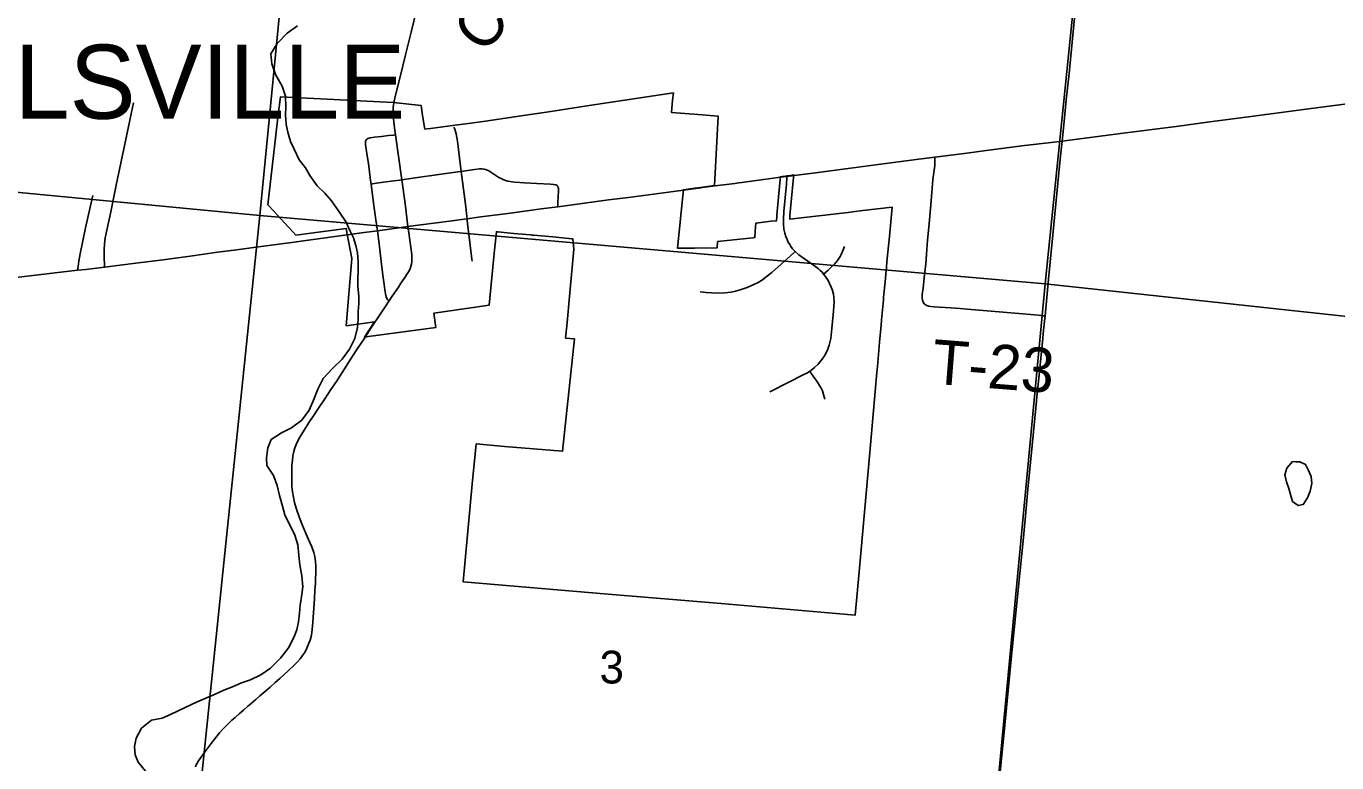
# Model space of a CAD drawing. Extents: x 0 to 1134, y 0 to 440.
# Drawn here: x 839.445 to 841.122, y 361.864 to 362.806 of the extents above; entities that cross this region are included whole.
import ezdxf

# ---------------------------------------------------------------- set-up
doc = ezdxf.new("R2010")
doc.units = 0
for name, color, linetype in [('GM_X_City_Street', 7, 'Continuous'), ('GM_X_Corporation', 7, 'Continuous'), ('GM_X_Corporation_Text', 7, 'Continuous'), ('GM_X_County_Road', 7, 'Continuous'), ('GM_X_County_Road_Text', 7, 'Continuous'), ('GM_X_Minor_Lake', 7, 'Continuous'), ('GM_X_Minor_River', 7, 'Continuous'), ('GM_X_Section', 7, 'Continuous'), ('GM_X_Section_Text', 7, 'Continuous'), ('GM_X_Township_Road', 7, 'Continuous'), ('GM_X_Township_Road_Text', 7, 'Continuous'), ('GM_X_US_Route', 7, 'Continuous')]:
    doc.layers.add(name, color=color, linetype=linetype)

msp = doc.modelspace()

# ---------------------------------------------------------------- linework, layer by layer
at = {"layer": 'GM_X_City_Street'}
for points in [[(840.0091, 362.5597), (840.0084, 362.5666), (840.0073, 362.5748), (840.0024, 362.6138), (840.0016, 362.6203), (839.9995, 362.6375), (839.9968, 362.6589), (839.9952, 362.6681), (839.9935, 362.6741), (839.9923, 362.6769)], [(839.8945, 362.5443), (839.8924, 362.5583), (839.8909, 362.5676), (839.8892, 362.5797), (839.8862, 362.6041), (839.8856, 362.6086), (839.884, 362.6195), (839.8827, 362.6304), (839.8813, 362.64), (839.879, 362.6545), (839.8789, 362.6569), (839.8791, 362.6583), (839.8794, 362.6594), (839.8801, 362.6605), (839.8809, 362.6614), (839.8821, 362.6622), (839.8836, 362.6629), (839.8851, 362.6634), (839.8905, 362.664), (839.8997, 362.6647), (839.9084, 362.6661), (839.9148, 362.6667), (839.9174, 362.6669)], [(839.9256, 362.6095), (839.9454, 362.6123), (839.97, 362.6157), (839.9974, 362.6197), (840.0016, 362.6203), (840.0186, 362.6228), (840.0248, 362.6235), (840.0278, 362.6235), (840.0309, 362.623), (840.0338, 362.6221), (840.0367, 362.6209), (840.0394, 362.6194), (840.0446, 362.616), (840.0497, 362.6126), (840.0525, 362.6111), (840.0553, 362.6098), (840.0582, 362.6087), (840.0612, 362.6079), (840.0642, 362.6072), (840.0703, 362.6063), (840.0827, 362.6055), (840.0982, 362.6047), (840.1156, 362.604), (840.1198, 362.6037), (840.1228, 362.603), (840.1243, 362.6023), (840.1252, 362.6012), (840.1258, 362.5996), (840.1261, 362.5983), (840.1262, 362.5955), (840.1252, 362.5801), (840.1252, 362.5764), (840.1252, 362.575)], [(839.8862, 362.6041), (839.888, 362.6044), (839.8959, 362.6055), (839.9153, 362.6082), (839.9228, 362.6091), (839.9256, 362.6095)], [(840.4138, 362.5576), (840.4138, 362.5591), (840.4145, 362.5691), (840.4176, 362.6039), (840.4182, 362.6115), (840.4184, 362.6139)], [(840.0156, 362.5053), (840.0153, 362.5082), (840.0113, 362.5399), (840.0097, 362.5531), (840.0093, 362.558), (840.0091, 362.5597)], [(840.3963, 362.3383), (840.4209, 362.3506), (840.4401, 362.3603), (840.4448, 362.3627), (840.4478, 362.3646), (840.4504, 362.3663), (840.4538, 362.3693), (840.4583, 362.3737), (840.4635, 362.38), (840.4665, 362.3844), (840.4686, 362.3884), (840.4706, 362.393), (840.4724, 362.3979), (840.4744, 362.4065), (840.4755, 362.415), (840.4781, 362.4414), (840.4788, 362.4537), (840.4785, 362.4588), (840.4779, 362.4632), (840.4767, 362.4679), (840.4751, 362.4721), (840.4729, 362.477), (840.4709, 362.4807), (840.4672, 362.4862), (840.4652, 362.489), (840.4633, 362.4912), (840.461, 362.4935), (840.4586, 362.4955), (840.4536, 362.4994), (840.4409, 362.5084), (840.4336, 362.5136), (840.429, 362.5179), (840.4276, 362.5192), (840.4255, 362.5214), (840.4235, 362.5241), (840.422, 362.5266), (840.4201, 362.5298), (840.4186, 362.5332), (840.417, 362.5371), (840.4155, 362.5414), (840.4144, 362.5465), (840.4138, 362.5531), (840.4138, 362.5576)], [(839.909, 362.4543), (839.9085, 362.455), (839.9073, 362.4565), (839.9061, 362.4587), (839.9052, 362.4615), (839.9039, 362.4687), (839.9028, 362.4755), (839.9016, 362.4845), (839.8996, 362.501), (839.8968, 362.5238), (839.8948, 362.5414), (839.8945, 362.5443)], [(840.4652, 362.489), (840.4708, 362.4937), (840.4747, 362.4972), (840.479, 362.5017), (840.4829, 362.5064), (840.4864, 362.5114), (840.4879, 362.5141), (840.4903, 362.5198), (840.4918, 362.5243)], [(840.3074, 362.4662), (840.3149, 362.4652), (840.3218, 362.4649), (840.3312, 362.4647), (840.3388, 362.465), (840.3469, 362.4659), (840.3527, 362.467), (840.3587, 362.4687), (840.3675, 362.4718), (840.3761, 362.4754), (840.3816, 362.4783), (840.3869, 362.4815), (840.3919, 362.4852), (840.3991, 362.4911), (840.4231, 362.5121), (840.4273, 362.5163), (840.429, 362.5179)], [(840.4668, 362.329), (840.4653, 362.3348), (840.4638, 362.3394), (840.4622, 362.3429), (840.46, 362.3466), (840.4574, 362.3505), (840.4519, 362.3585), (840.4489, 362.3628), (840.4478, 362.3646)]]:
    msp.add_lwpolyline(points, dxfattribs=at)
at = {"layer": 'GM_X_Corporation'}
msp.add_lwpolyline([(840.0372, 362.4493), (839.9784, 362.4407), (839.9666, 362.439), (839.9691, 362.4208), (839.8827, 362.409), (839.8777, 362.4083), (839.8908, 362.4279), (839.8544, 362.4226), (839.8614, 362.509), (839.8558, 362.5398), (839.8545, 362.5473), (839.8093, 362.5412), (839.7901, 362.5386), (839.7862, 362.5429), (839.7708, 362.5595), (839.7659, 362.5648), (839.7621, 362.5688), (839.7539, 362.5776), (839.7643, 362.6667), (839.767, 362.6891), (839.7701, 362.7156), (839.9151, 362.7082), (839.9502, 362.7046), (839.9518, 362.6916), (839.9551, 362.6743), (839.9578, 362.6746), (839.9622, 362.6752), (839.9939, 362.6794), (840.0073, 362.6811), (840.0326, 362.6844), (840.0866, 362.6926), (840.1105, 362.6962), (840.1651, 362.7044), (840.273, 362.7207), (840.2721, 362.7112), (840.2705, 362.6957), (840.3047, 362.6929), (840.3305, 362.6908), (840.3261, 362.6099), (840.3257, 362.6022), (840.3139, 362.6006), (840.3079, 362.5998), (840.3003, 362.5988), (840.2858, 362.5968), (840.285, 362.5891), (840.2784, 362.522), (840.2964, 362.5221), (840.3002, 362.5222), (840.3289, 362.5224), (840.3295, 362.5304), (840.3463, 362.5323), (840.3581, 362.5336), (840.3751, 362.5355), (840.3771, 362.5357), (840.3778, 362.5439), (840.3787, 362.5542), (840.3981, 362.5564), (840.4051, 362.5572), (840.4051, 362.5573), (840.4051, 362.5574), (840.4051, 362.5575), (840.4051, 362.5576), (840.4051, 362.5578), (840.4051, 362.5579), (840.4051, 362.5581), (840.4051, 362.5582), (840.4051, 362.5583), (840.4051, 362.5585), (840.4051, 362.5586), (840.4051, 362.5587), (840.4051, 362.5589), (840.4051, 362.559), (840.4051, 362.5591), (840.4051, 362.5593), (840.4051, 362.5594), (840.4051, 362.5595), (840.4051, 362.5597), (840.4051, 362.5598), (840.4052, 362.5599), (840.4052, 362.5601), (840.4052, 362.5602), (840.4052, 362.5603), (840.4052, 362.5605), (840.4052, 362.5606), (840.4052, 362.5607), (840.4052, 362.5609), (840.4052, 362.561), (840.4052, 362.5611), (840.4052, 362.5613), (840.4052, 362.5614), (840.4052, 362.5616), (840.4052, 362.5617), (840.4052, 362.5618), (840.4052, 362.562), (840.4053, 362.5621), (840.4053, 362.5622), (840.4053, 362.5624), (840.4053, 362.5625), (840.4053, 362.5626), (840.4053, 362.5628), (840.4053, 362.5629), (840.4053, 362.563), (840.4053, 362.5632), (840.4053, 362.5633), (840.4054, 362.5634), (840.4054, 362.5636), (840.4054, 362.5637), (840.4054, 362.5638), (840.4054, 362.564), (840.4054, 362.5641), (840.4094, 362.6057), (840.4101, 362.6135), (840.4124, 362.6138), (840.4131, 362.6139), (840.4188, 362.6146), (840.423, 362.6152), (840.4272, 362.6157), (840.4264, 362.608), (840.4222, 362.5637), (840.4222, 362.5636), (840.4222, 362.5635), (840.4222, 362.5633), (840.4222, 362.5632), (840.4222, 362.5631), (840.4222, 362.563), (840.4222, 362.5629), (840.4222, 362.5628), (840.4221, 362.5627), (840.4221, 362.5626), (840.4221, 362.5625), (840.4221, 362.5624), (840.4221, 362.5623), (840.4221, 362.5622), (840.4221, 362.562), (840.4221, 362.5619), (840.4221, 362.5618), (840.4221, 362.5617), (840.4221, 362.5616), (840.4221, 362.5615), (840.4221, 362.5614), (840.4221, 362.5613), (840.4221, 362.5612), (840.422, 362.5611), (840.422, 362.561), (840.422, 362.5608), (840.422, 362.5607), (840.422, 362.5606), (840.422, 362.5605), (840.422, 362.5604), (840.422, 362.5603), (840.422, 362.5602), (840.422, 362.5601), (840.422, 362.56), (840.422, 362.5599), (840.422, 362.5598), (840.422, 362.5596), (840.422, 362.5595), (840.422, 362.5594), (840.422, 362.5593), (840.422, 362.5592), (840.4404, 362.5614), (840.4592, 362.5636), (840.478, 362.5657), (840.4815, 362.5662), (840.4968, 362.5679), (840.5023, 362.5686), (840.5156, 362.5701), (840.5343, 362.5723), (840.5531, 362.5745), (840.5512, 362.5557), (840.5494, 362.5368), (840.5475, 362.517), (840.5463, 362.5045), (840.5457, 362.4976), (840.5449, 362.4888), (840.5444, 362.4831), (840.5421, 362.4588), (840.5419, 362.4558), (840.5395, 362.4305), (840.5389, 362.4233), (840.5369, 362.4023), (840.5364, 362.3964), (840.5341, 362.3708), (840.533, 362.359), (840.532, 362.3485), (840.5242, 362.2607), (840.5106, 362.1079), (840.5058, 362.0528), (840.4615, 362.0566), (840.334, 362.0674), (840.1895, 362.0796), (840.0039, 362.0954), (840.0157, 362.2203), (840.0205, 362.2717), (840.057, 362.2686), (840.1312, 362.2624), (840.1463, 362.406), (840.135, 362.407), (840.137, 362.4272), (840.1401, 362.4602), (840.1458, 362.5207), (840.1442, 362.5341), (840.1429, 362.5342), (840.1312, 362.5353), (840.1186, 362.5364), (840.0941, 362.5387), (840.0919, 362.5389), (840.09, 362.539), (840.069, 362.5409), (840.0482, 362.5428), (840.0465, 362.543), (840.044, 362.5195), (840.0427, 362.5069), (840.0397, 362.4755)], close=True, dxfattribs=at)
at = {"layer": 'GM_X_County_Road'}
msp.add_line((839.9256, 362.6095), (839.9174, 362.6669), dxfattribs=at)
for points in [[(840.8113, 363.0999), (840.8125, 363.0982), (840.8132, 363.0965), (840.8137, 363.0937), (840.8138, 363.0907), (840.8131, 363.0815), (840.8097, 363.0505), (840.8015, 362.9702), (840.7921, 362.8744), (840.7882, 362.8342), (840.7841, 362.7943), (840.7794, 362.7456), (840.7758, 362.7116), (840.7732, 362.684), (840.7704, 362.6591)], [(839.9153, 362.7078), (839.9156, 362.7099), (839.9169, 362.7159), (839.9238, 362.7429), (839.9304, 362.7695), (839.9376, 362.7985), (839.9449, 362.8284)], [(839.9174, 362.6669), (839.9161, 362.6761), (839.9147, 362.6873), (839.9143, 362.6931), (839.9143, 362.6974), (839.9146, 362.7015), (839.915, 362.7056), (839.9153, 362.7078)], [(840.7486, 362.4355), (840.7531, 362.4826), (840.7585, 362.5393), (840.7662, 362.6183), (840.768, 362.6358), (840.7695, 362.6514), (840.7704, 362.6591)], [(839.9334, 362.5496), (839.93, 362.5792), (839.9256, 362.6095)], [(839.909, 362.4543), (839.9098, 362.4554), (839.9123, 362.4592), (839.9163, 362.4651), (839.9211, 362.4722), (839.9244, 362.4771), (839.9285, 362.4831), (839.9333, 362.4906), (839.9348, 362.4932), (839.9361, 362.4959), (839.9372, 362.4987), (839.9379, 362.5016), (839.9384, 362.5046), (839.9385, 362.5076), (839.9382, 362.5138), (839.9371, 362.523), (839.9346, 362.5416), (839.9334, 362.5496)], [(839.8938, 362.4315), (839.8983, 362.4381), (839.905, 362.4482), (839.909, 362.4543)], [(840.7382, 362.3321), (840.7406, 362.356), (840.7453, 362.4023), (840.7468, 362.4171), (840.7486, 362.4355)], [(839.8673, 362.3912), (839.8751, 362.4031), (839.8764, 362.405), (839.8861, 362.4196), (839.891, 362.4274), (839.8938, 362.4315)], [(839.8418, 362.3516), (839.8463, 362.3585), (839.8633, 362.3852), (839.8673, 362.3912)], [(839.6739, 361.8785), (839.6752, 361.8801), (839.683, 361.8904), (839.6924, 361.902), (839.6964, 361.9069), (839.7002, 361.9109), (839.7037, 361.9141), (839.7082, 361.9183), (839.7124, 361.922), (839.7176, 361.9263), (839.7229, 361.9311), (839.7284, 361.9362), (839.7327, 361.9399), (839.7386, 361.9448), (839.744, 361.9494), (839.7514, 361.9559), (839.7569, 361.9607), (839.7634, 361.9664), (839.7693, 361.9718), (839.7801, 361.9814), (839.7872, 361.9881), (839.7918, 361.9926), (839.7955, 361.9968), (839.7986, 362.001), (839.801, 362.0046), (839.8031, 362.0083), (839.805, 362.0125), (839.8066, 362.0168), (839.8081, 362.0207), (839.8094, 362.0252), (839.8102, 362.0302), (839.8115, 362.0433), (839.8124, 362.0562), (839.8136, 362.0737), (839.8143, 362.0845), (839.8149, 362.0935), (839.8153, 362.1006), (839.8155, 362.105), (839.8155, 362.1096), (839.8154, 362.1156), (839.815, 362.1209), (839.8146, 362.1249), (839.8138, 362.1295), (839.8129, 362.133), (839.8106, 362.1399), (839.8059, 362.1503), (839.7983, 362.1674), (839.7945, 362.1772), (839.7902, 362.1896), (839.7882, 362.1966), (839.7868, 362.2034), (839.7857, 362.2104), (839.7849, 362.2173), (839.7847, 362.2256), (839.7847, 362.2375), (839.785, 362.2447), (839.7855, 362.2511), (839.7862, 362.2565), (839.7873, 362.2619), (839.7886, 362.2666), (839.7904, 362.2711), (839.7925, 362.2755), (839.7951, 362.2804), (839.8004, 362.2892), (839.8048, 362.2962), (839.8076, 362.3003), (839.8116, 362.3062), (839.818, 362.316), (839.8272, 362.3295), (839.8349, 362.3412), (839.8418, 362.3516)], [(840.6527, 361.458), (840.6556, 361.482), (840.6586, 361.5098), (840.6603, 361.5292), (840.6631, 361.5592), (840.6669, 361.5963), (840.6707, 361.6334), (840.6733, 361.6592), (840.6756, 361.683), (840.678, 361.7125), (840.6809, 361.7442), (840.6831, 361.769), (840.6871, 361.8091), (840.6959, 361.8987), (840.7058, 362.0007), (840.7162, 362.1058), (840.7209, 362.1521), (840.7245, 362.1892), (840.7268, 362.2139), (840.7322, 362.2696), (840.7372, 362.3221), (840.7382, 362.3321)], [(839.6612, 361.8588), (839.6655, 361.8664), (839.6696, 361.8725), (839.6739, 361.8785)]]:
    msp.add_lwpolyline(points, dxfattribs=at)
at = {"layer": 'GM_X_Minor_Lake'}
for points in [[(841.0695, 362.2489), (841.0654, 362.2491), (841.058, 362.2409), (841.0556, 362.2322), (841.0574, 362.2234), (841.0607, 362.2146), (841.0629, 362.207), (841.0651, 362.1982), (841.0726, 362.1928), (841.0765, 362.1936)], [(841.0765, 362.1936), (841.0791, 362.1943), (841.0845, 362.2026), (841.0877, 362.2113), (841.0901, 362.2211), (841.089, 362.2299), (841.0857, 362.2379), (841.082, 362.2455), (841.0745, 362.2486), (841.0695, 362.2489)]]:
    msp.add_lwpolyline(points, dxfattribs=at)
at = {"layer": 'GM_X_Minor_River'}
for points in [[(839.8693, 362.4732), (839.8694, 362.4827), (839.8699, 362.4926), (839.8697, 362.5051), (839.8687, 362.5162), (839.8669, 362.5257), (839.8636, 362.5352), (839.8591, 362.5448), (839.8543, 362.5554), (839.8454, 362.5685), (839.8357, 362.5826), (839.8271, 362.5926), (839.8173, 362.6018), (839.808, 362.6149), (839.8024, 362.6248), (839.7942, 362.6352), (839.7879, 362.6485), (839.7831, 362.6585), (839.7798, 362.6706), (839.7776, 362.6802), (839.7766, 362.6927), (839.7772, 362.703), (839.7769, 362.7163), (839.7725, 362.7292), (839.764, 362.7441), (839.7592, 362.7579), (839.7579, 362.7708), (839.766, 362.784), (839.7787, 362.7971), (839.7921, 362.8065)], [(839.5976, 361.8533), (839.5882, 361.8645), (839.5845, 361.874), (839.5835, 361.8846), (839.5855, 361.8953), (839.5925, 361.9081), (839.6052, 361.9182), (839.6189, 361.9211), (839.6296, 361.9255), (839.6395, 361.9303), (839.6491, 361.9351), (839.6628, 361.9414), (839.6865, 361.9518), (839.698, 361.9566), (839.7087, 361.961), (839.7205, 361.9662), (839.732, 361.9698), (839.745, 361.9765), (839.7576, 361.9847), (839.7703, 361.9975), (839.7807, 362.011), (839.7873, 362.0242), (839.7913, 362.0341), (839.7933, 362.0443), (839.7946, 362.0553), (839.7954, 362.0655), (839.7975, 362.0792), (839.7988, 362.089), (839.7978, 362.1031), (839.7949, 362.1172), (839.7939, 362.1289), (839.7926, 362.1426), (839.7886, 362.1552), (839.776, 362.1812), (839.7727, 362.1919), (839.7691, 362.2056), (839.7662, 362.2185), (839.7614, 362.2315), (839.7528, 362.2441), (839.7522, 362.254), (839.7539, 362.2669), (839.7582, 362.2775), (839.7716, 362.2857), (839.7842, 362.2923), (839.7976, 362.3021), (839.8069, 362.3149), (839.8127, 362.3277), (839.8182, 362.3417), (839.8249, 362.3553), (839.8364, 362.3677), (839.8491, 362.3801), (839.8588, 362.3928), (839.8654, 362.4064), (839.869, 362.4205), (839.8699, 362.4307), (839.8696, 362.4409), (839.8705, 362.4512), (839.8706, 362.4607), (839.8693, 362.4732)]]:
    msp.add_lwpolyline(points, dxfattribs=at)
at = {"layer": 'GM_X_Section'}
for points in [[(838.8532, 363.692), (839.845, 363.6002), (839.7438, 362.5638), (838.749, 362.6588)], [(839.845, 363.6002), (840.8539, 363.505), (840.7489, 362.4766), (839.7438, 362.5638)], [(840.8539, 363.505), (841.8128, 363.4171), (841.77, 362.3661), (840.7489, 362.4766)], [(838.749, 362.6588), (839.7438, 362.5638), (839.6405, 361.5684), (838.6563, 361.665)], [(839.7438, 362.5638), (840.7489, 362.4766), (840.6525, 361.4576), (839.6405, 361.5684)], [(840.7489, 362.4766), (841.77, 362.3661), (841.678, 361.3633), (840.6525, 361.4576)]]:
    msp.add_lwpolyline(points, close=True, dxfattribs=at)
at = {"layer": 'GM_X_Township_Road'}
for points in [[(839.5453, 362.4978), (839.5447, 362.5122), (839.5446, 362.52), (839.545, 362.5278), (839.5458, 362.5351), (839.5479, 362.5451), (839.5534, 362.5687), (839.5599, 362.6028), (839.5729, 362.6632), (839.5797, 362.6961), (839.5821, 362.7081)], [(840.7486, 362.4355), (840.7463, 362.4357), (840.7403, 362.4363), (840.7101, 362.439), (840.6848, 362.4411), (840.649, 362.444), (840.6398, 362.4449), (840.6282, 362.4458), (840.6207, 362.4463), (840.6131, 362.4466), (840.6067, 362.4469), (840.6026, 362.4474), (840.5993, 362.4481), (840.5964, 362.4491), (840.594, 362.4508), (840.5925, 362.453), (840.5917, 362.4557), (840.5913, 362.4587), (840.5915, 362.4627), (840.5925, 362.471), (840.5934, 362.4796), (840.5944, 362.4886), (840.5959, 362.5015), (840.5971, 362.5142), (840.5984, 362.5325), (840.5999, 362.5489), (840.6012, 362.5632), (840.6028, 362.5828), (840.6052, 362.6099), (840.6074, 362.6278), (840.6077, 362.6317), (840.6077, 362.6349), (840.6075, 362.6372), (840.6075, 362.6384)], [(839.5107, 362.4939), (839.5113, 362.4986), (839.5122, 362.5056), (839.5139, 362.5149), (839.5208, 362.5479), (839.5267, 362.5747), (839.5302, 362.5895)]]:
    msp.add_lwpolyline(points, dxfattribs=at)
at = {"layer": 'GM_X_US_Route'}
msp.add_line((840.3259, 362.6016), (840.3371, 362.6031), dxfattribs=at)
for points in [[(840.7704, 362.6591), (840.8486, 362.669), (840.9164, 362.6779), (840.9595, 362.6837), (841.0057, 362.6897), (841.0827, 362.6997), (841.1712, 362.7113), (841.2175, 362.7173), (841.3017, 362.7285), (841.3561, 362.7355), (841.4053, 362.742), (841.4974, 362.7542), (841.5008, 362.7546), (841.5439, 362.7604), (841.6332, 362.7721), (841.7071, 362.7819), (841.7371, 362.7859), (841.7594, 362.7889), (841.7871, 362.7927)], [(840.3568, 362.6057), (840.3608, 362.6062), (840.4103, 362.6128), (840.4184, 362.6139), (840.4274, 362.615), (840.455, 362.6186), (840.503, 362.6248), (840.5349, 362.6291), (840.5871, 362.6358), (840.6075, 362.6384), (840.6486, 362.6436), (840.6731, 362.647), (840.7223, 362.6532), (840.7563, 362.6573), (840.7704, 362.6591)], [(840.3371, 362.6031), (840.3411, 362.6036), (840.3518, 362.605), (840.3568, 362.6057)], [(840.1252, 362.575), (840.1316, 362.5757), (840.1593, 362.5795), (840.1901, 362.5837), (840.2156, 362.5868), (840.2541, 362.5918), (840.286, 362.5962), (840.3082, 362.5992), (840.3104, 362.5995), (840.3259, 362.6016)], [(839.9334, 362.5496), (839.9499, 362.5519), (839.9899, 362.5572), (840.0083, 362.5596), (840.0091, 362.5597), (840.0268, 362.5621), (840.0645, 362.567), (840.1039, 362.5723), (840.1252, 362.575)], [(839.7848, 362.5295), (839.7996, 362.5316), (839.8279, 362.5355), (839.852, 362.5388)], [(839.852, 362.5388), (839.856, 362.5393), (839.8739, 362.5415), (839.8945, 362.5443), (839.9156, 362.5472), (839.9334, 362.5496)], [(839.4071, 362.4815), (839.4534, 362.487), (839.4997, 362.4928), (839.5107, 362.4939), (839.5213, 362.495), (839.5453, 362.4978), (839.5851, 362.5027), (839.6201, 362.5072), (839.6546, 362.5118), (839.6895, 362.5168), (839.7143, 362.52), (839.7359, 362.5229), (839.7778, 362.5285), (839.7848, 362.5295)]]:
    msp.add_lwpolyline(points, dxfattribs=at)

# ---------------------------------------------------------------- texts
at = {"layer": 'GM_X_Corporation_Text'}
msp.add_text('DONNELSVILLE', height=0.094697, rotation=0, dxfattribs=at).set_placement((838.9727, 362.6876))
at = {"layer": 'GM_X_County_Road_Text'}
msp.add_text('C', height=0.0568, rotation=50.0765, dxfattribs=at).set_placement((840.0304, 362.7688))
at = {"layer": 'GM_X_Section_Text'}
msp.add_text('3', height=0.0419, rotation=0, dxfattribs=at).set_placement((840.1786, 361.9653))
at = {"layer": 'GM_X_Township_Road_Text'}
msp.add_text('T-23', height=0.05682, rotation=355.4669, dxfattribs=at).set_placement((840.6024, 362.349))

doc.saveas('drawing.dxf')
